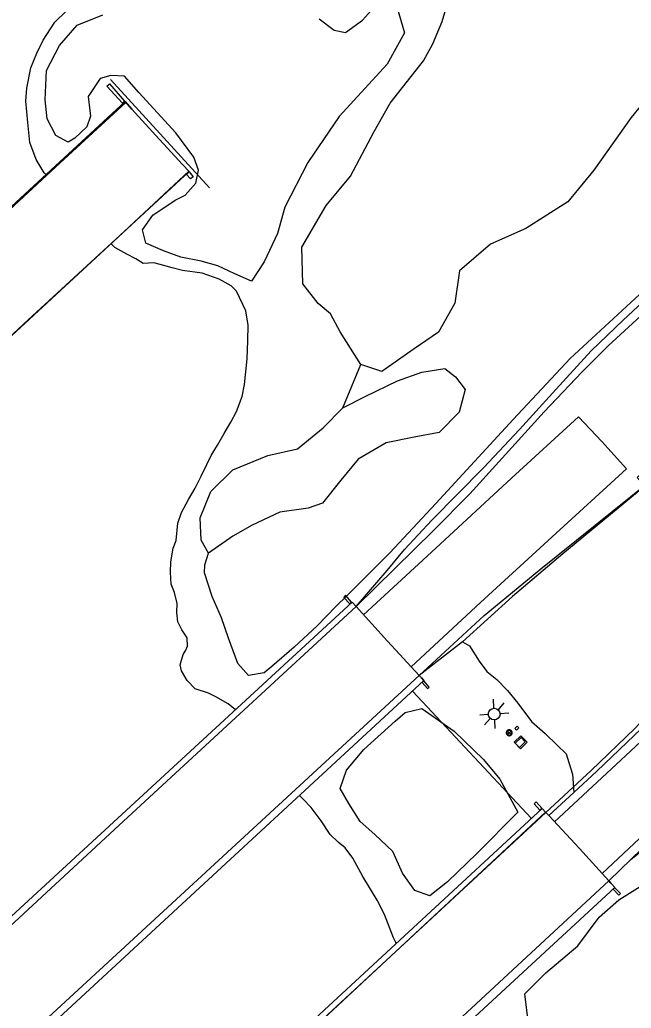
# Model space of a CAD drawing. Extents: x 2161152 to 2175754, y 602179 to 617749.
# Drawn here: x 2171946.3 to 2172155.2, y 613525.3 to 613862.8 of the extents above; entities that cross this region are included whole.
import ezdxf

# ---------------------------------------------------------------- set-up
doc = ezdxf.new("R2010")
doc.units = 0
for name, color, linetype in [('RD_EX_BldgApp_Post', 7, 'Continuous'), ('RD_EX_Bridge', 7, 'Continuous'), ('RD_EX_Conc_Sidewalk', 7, 'Continuous'), ('RD_EX_Conc_Slab', 7, 'Continuous'), ('RD_EX_Fence_ChLk', 7, 'Continuous'), ('RD_EX_GuardRail', 7, 'Continuous'), ('RD_EX_H2O', 7, 'Continuous'), ('RD_EX_Parking_Conc', 7, 'Continuous'), ('RD_EX_Road', 7, 'Continuous'), ('RD_EX_UT', 7, 'Continuous'), ('RD_EX_VEG', 7, 'Continuous'), ('RD_EX_WALL_Retaining', 7, 'Continuous')]:
    doc.layers.add(name, color=color, linetype=linetype)

msp = doc.modelspace()

# ---------------------------------------------------------------- linework, layer by layer
at = {"layer": 'RD_EX_BldgApp_Post'}
for p, q in [((2172114.07, 613618.78), (2172112.94, 613619.91)), ((2172112.94, 613618.78), (2172114.07, 613619.91))]:
    msp.add_line(p, q, dxfattribs=at)
for points in [[(2172114.51, 613619.34), (2172114.5, 613619.5), (2172114.46, 613619.66), (2172114.39, 613619.82), (2172114.28, 613619.98), (2172114.14, 613620.12), (2172113.98, 613620.23), (2172113.8, 613620.3), (2172113.61, 613620.34), (2172113.42, 613620.34), (2172113.25, 613620.31), (2172113.1, 613620.26), (2172112.96, 613620.19), (2172112.84, 613620.09), (2172112.72, 613619.96), (2172112.62, 613619.81), (2172112.55, 613619.63), (2172112.51, 613619.44), (2172112.51, 613619.24), (2172112.55, 613619.05), (2172112.62, 613618.88), (2172112.72, 613618.72), (2172112.84, 613618.6), (2172112.96, 613618.5), (2172113.1, 613618.43), (2172113.25, 613618.37), (2172113.42, 613618.34), (2172113.61, 613618.35), (2172113.8, 613618.38), (2172113.98, 613618.46), (2172114.14, 613618.57), (2172114.28, 613618.71), (2172114.39, 613618.86), (2172114.46, 613619.03), (2172114.5, 613619.19), (2172114.51, 613619.34)], [(2172114.31, 613619.34), (2172114.3, 613619.47), (2172114.27, 613619.6), (2172114.21, 613619.73), (2172114.13, 613619.85), (2172114.02, 613619.96), (2172113.88, 613620.05), (2172113.74, 613620.11), (2172113.59, 613620.14), (2172113.44, 613620.14), (2172113.3, 613620.12), (2172113.18, 613620.07), (2172113.07, 613620.02), (2172112.97, 613619.94), (2172112.88, 613619.84), (2172112.8, 613619.72), (2172112.74, 613619.58), (2172112.71, 613619.42), (2172112.71, 613619.26), (2172112.74, 613619.11), (2172112.8, 613618.97), (2172112.88, 613618.85), (2172112.97, 613618.75), (2172113.07, 613618.67), (2172113.18, 613618.61), (2172113.3, 613618.57), (2172113.44, 613618.54), (2172113.59, 613618.55), (2172113.74, 613618.58), (2172113.88, 613618.64), (2172114.02, 613618.72), (2172114.13, 613618.83), (2172114.21, 613618.96), (2172114.27, 613619.09), (2172114.3, 613619.22), (2172114.31, 613619.34)]]:
    msp.add_lwpolyline(points, dxfattribs=at)
at = {"layer": 'RD_EX_Bridge'}
for points in [[(2171389.53, 613284.24), (2171399.38, 613273.52), (2171407.54, 613264.64), (2171410.03, 613261.69), (2172004.16, 613810.97), (2172001.92, 613813.43), (2171992.82, 613823.37), (2171984.61, 613832.35), (2171982.29, 613834.88), (2171387.83, 613286.09), (2171389.53, 613284.24), (2171387.83, 613286.09), (2171982.29, 613834.88), (2171984.61, 613832.35), (2171992.82, 613823.37), (2172001.92, 613813.43), (2172004.16, 613810.97), (2171410.03, 613261.69), (2171407.54, 613264.64), (2171399.38, 613273.52), (2171389.53, 613284.24)], [(2172059.85, 613663.94), (2171794.99, 613419.86)], [(2171794.99, 613419.86), (2172059.85, 613663.94)], [(2171819.91, 613392.88), (2172084.33, 613637.18), (2172083.51, 613638.08), (2172082.76, 613638.9), (2172071.95, 613650.64), (2172061.23, 613662.42), (2172059.85, 613663.94), (2172061.23, 613662.42), (2172071.95, 613650.64), (2172082.76, 613638.9), (2172083.51, 613638.08), (2172084.33, 613637.18), (2171819.91, 613392.88)], [(2171885.06, 613322.4), (2172149.53, 613566.57), (2172148.52, 613567.67), (2172148.24, 613567.98), (2172147.48, 613568.8), (2172137.51, 613579.78), (2172126.99, 613591.08), (2172125.93, 613592.22), (2172124.74, 613593.52), (2171860.26, 613349.01)], [(2171860.26, 613349.01), (2172124.74, 613593.52), (2172125.93, 613592.22), (2172126.99, 613591.08), (2172137.51, 613579.78), (2172147.48, 613568.8), (2172148.24, 613567.98), (2172148.52, 613567.67), (2172149.53, 613566.57), (2171885.06, 613322.4)]]:
    msp.add_lwpolyline(points, dxfattribs=at)
at = {"layer": 'RD_EX_Conc_Sidewalk'}
for points in [[(2171982.57, 613834.56), (2171960.18, 613813.93), (2171916.13, 613773.26)], [(2171916.13, 613773.26), (2171960.18, 613813.93), (2171982.57, 613834.56)], [(2172004.07, 613811.11), (2171982.01, 613790.58), (2171949.2, 613760.33), (2171915.73, 613729.34)], [(2171915.73, 613729.34), (2171949.2, 613760.33), (2171982.01, 613790.58), (2171995.18, 613802.83), (2172004.07, 613811.11), (2171982.01, 613790.58), (2171949.2, 613760.33), (2171915.73, 613729.34)], [(2171915.73, 613729.34), (2171949.2, 613760.33), (2171982.01, 613790.58), (2172004.07, 613811.11)]]:
    msp.add_lwpolyline(points, dxfattribs=at)
at = {"layer": 'RD_EX_Conc_Slab'}
msp.add_lwpolyline([(2172115.18, 613616.14), (2172117.48, 613618.35), (2172119.63, 613616.11), (2172117.34, 613613.9), (2172115.18, 613616.14)], dxfattribs=at)
at = {"layer": 'RD_EX_Fence_ChLk'}
for p, q in [((2172011.19, 613805.48), (2171977.34, 613842.43)), ((2172121.03, 613590.2), (2172080.53, 613633.45))]:
    msp.add_line(p, q, dxfattribs=at)
at = {"layer": 'RD_EX_GuardRail'}
for points in [[(2172147.48, 613568.8), (2172000.82, 613432.78), (2171883.46, 613324.27), (2172000.82, 613432.78), (2172147.48, 613568.8), (2172155.2, 613576.14), (2172195.7, 613608.45), (2172213.09, 613622.4), (2172232.29, 613638.65), (2172275.32, 613675.64), (2172303.3, 613699.46), (2172337.27, 613727.47), (2172371.63, 613755.39), (2172429.34, 613801.67), (2172473.43, 613837.02), (2172503.28, 613860.99)], [(2172235.21, 613834.18), (2172202.63, 613803.13), (2172175.18, 613777.11), (2172147.28, 613751.45), (2172138.31, 613742.44), (2172125.49, 613728.94), (2172100.08, 613701), (2172087.63, 613688.47), (2172061.23, 613662.42)], [(2171925.39, 613494), (2172082.76, 613638.9), (2172104.94, 613659.39), (2172124.32, 613675.31), (2172173.04, 613714.54), (2172221.92, 613754.16), (2172284.26, 613805.09), (2172313.57, 613829)], [(2172314.09, 613809.41), (2172279.04, 613766.72), (2172247.17, 613728.02), (2172211.45, 613684.96), (2172180.5, 613647.64), (2172167.84, 613633.01), (2172156.39, 613620.78), (2172141.49, 613606.49), (2171993.96, 613469.72)], [(2171899.49, 613512.96), (2171981.77, 613589.13), (2172061.23, 613662.42), (2171981.77, 613589.13), (2171899.49, 613512.96)], [(2172082.76, 613638.9), (2171925.39, 613494)], [(2171979.13, 613455.67), (2172125.94, 613592.22), (2171979.13, 613455.67)]]:
    msp.add_lwpolyline(points, dxfattribs=at)
at = {"layer": 'RD_EX_H2O'}
for points in [[(2171955.29, 613809.95), (2171954.67, 613810.62), (2171951.96, 613815.17), (2171949.83, 613820.9), (2171949.07, 613827.79), (2171948.38, 613835), (2171948.8, 613839.51), (2171950.11, 613846.39), (2171952.21, 613851.44), (2171954.29, 613855.83), (2171958.3, 613862.01), (2171962.22, 613865.8)], [(2172020.02, 613627.24), (2172017.54, 613629.23), (2172013.29, 613631.57), (2172010.8, 613632.85), (2172006.19, 613634.34), (2172003.49, 613637.23), (2172001.61, 613640.5), (2172001.08, 613642.58), (2172002.2, 613646.07), (2172003.05, 613647.51), (2172003.63, 613648.95), (2172003.46, 613651.75), (2172001.69, 613654.48), (2172000.32, 613657.19), (2171999.96, 613660.46), (2172000.07, 613663.52), (2171999.13, 613667.28), (2171998.03, 613670.12), (2171997.84, 613674.19), (2171997.89, 613677.72), (2171998.72, 613682.35), (2171999.81, 613685.04), (2172000.34, 613690.95), (2172001.6, 613694.57), (2172004.02, 613699.01), (2172006.28, 613702.93), (2172008.29, 613706.99), (2172010.22, 613710.98), (2172011.72, 613714.06), (2172013.84, 613717.58), (2172016.11, 613721.5), (2172018.37, 613725.42), (2172020.36, 613729.08), (2172022.27, 613734.21), (2172023.08, 613738.31), (2172023.97, 613747), (2172024.19, 613753.25), (2172024.3, 613758.5), (2172023.54, 613763.45), (2172020.38, 613770.15), (2172018.57, 613771.95), (2172014.39, 613774.22), (2172008.67, 613776.35), (2172001.91, 613777.25), (2171998.42, 613778.1), (2171994.26, 613779.24), (2171992.08, 613779.78), (2171988.48, 613779.64), (2171986.01, 613781.19), (2171982.87, 613782.76), (2171978.75, 613785.1), (2171977.52, 613786.34)], [(2172074.91, 613547.46), (2172073.94, 613549.36), (2172070.88, 613557.33), (2172068.38, 613562.21), (2172063.46, 613570.24), (2172060.08, 613576.48), (2172057.47, 613580.1), (2172055.07, 613581.98), (2172052.37, 613584.61), (2172049.33, 613589.24), (2172045.82, 613593.82), (2172043.06, 613596.78), (2172041.87, 613597.95)]]:
    msp.add_lwpolyline(points, dxfattribs=at)
at = {"layer": 'RD_EX_Parking_Conc'}
for points in [[(2172063.77, 613659.63), (2172087, 613681.06), (2172114.25, 613706.25), (2172137.2, 613727.29), (2172145.11, 613718.82), (2172153.52, 613709.53), (2172128.18, 613686.26), (2172103.73, 613663.81), (2172080.06, 613641.83)], [(2172128.94, 613588.97), (2172154.95, 613613.06), (2172165.51, 613622.98), (2172187.55, 613643.62), (2172202.01, 613657.12), (2172210, 613648.15), (2172217.99, 613639.04), (2172191.37, 613614.38), (2172170.9, 613595.27), (2172145.25, 613571.26)]]:
    msp.add_lwpolyline(points, dxfattribs=at)
at = {"layer": 'RD_EX_Road'}
for points in [[(2172459.32, 613899.94), (2172407.3, 613852.14), (2172370.82, 613818.08), (2172369.6, 613816.94), (2172357.52, 613805.92), (2172330.6, 613780.79), (2172306.2, 613757.76), (2172291.26, 613744.32), (2172272.21, 613726.65), (2172251.66, 613707.98), (2172226.64, 613684.5), (2172212.09, 613670.91), (2172197.27, 613657.33), (2172166.71, 613628.42), (2172166.43, 613628.16), (2172143.45, 613606.19), (2172135.53, 613598.92), (2172126.99, 613591.08)], [(2172061.23, 613662.42), (2172071.77, 613674.82), (2172077.71, 613681.9), (2172087.11, 613691.96), (2172104.73, 613709.81), (2172117.02, 613722.95), (2172128.23, 613735.33), (2172141.49, 613749.76), (2172152.37, 613760.3), (2172172.79, 613779.24), (2172183.44, 613788.67), (2172202.72, 613807.05), (2172215.53, 613820.04), (2172225.58, 613831.46), (2172234.36, 613840.69), (2172240.19, 613835.26), (2172258.17, 613852.43), (2172281.61, 613874.57)], [(2172147.48, 613568.8), (2172166.26, 613587.04), (2172182.98, 613601.88), (2172203.77, 613619.76), (2172220.81, 613634.39), (2172231.03, 613643.04), (2172250.22, 613660.44), (2172273.04, 613679.7), (2172287.39, 613691.31), (2172310.66, 613710.09), (2172339.37, 613733.31), (2172369.43, 613757.54), (2172391.14, 613775.51), (2172402.71, 613785.16), (2172413.81, 613794.63), (2172427.67, 613805.4), (2172444.58, 613818.37), (2172464.04, 613834.1), (2172480.01, 613846.85), (2172505.08, 613866.42)], [(2172326.34, 613864), (2172301.53, 613841.1), (2172289.58, 613829.81), (2172267.44, 613809.02), (2172238.9, 613782.49), (2172209.93, 613755.45), (2172184.66, 613732.11), (2172157.19, 613706.47), (2172159.87, 613703.6), (2172131.82, 613680.48), (2172114.59, 613665.92), (2172097.58, 613650.43), (2172082.76, 613638.9)], [(2172097.58, 613650.43), (2172099.92, 613649.03), (2172103.24, 613643.82), (2172105.83, 613640.23), (2172109.25, 613637.53), (2172112.89, 613633.76), (2172116.44, 613629.41), (2172121.06, 613623.23), (2172125.82, 613619.09), (2172129.92, 613615.11), (2172132.93, 613612.16), (2172133.88, 613609.22), (2172135.14, 613605.27), (2172135.53, 613598.92)]]:
    msp.add_lwpolyline(points, dxfattribs=at)
at = {"layer": 'RD_EX_UT'}
for p, q in [((2172108.27, 613627.73), (2172108.08, 613630.78)), ((2172111.7, 613629.54), (2172109.67, 613627.24)), ((2172103.41, 613625.47), (2172106.36, 613625.66)), ((2172110.35, 613625.91), (2172113.39, 613626.11)), ((2172107.03, 613624.24), (2172105.09, 613622.04)), ((2172108.72, 613620.8), (2172108.53, 613623.73))]:
    msp.add_line(p, q, dxfattribs=at)
for points in [[(2172115.45, 613620.84), (2172116.2, 613621.6), (2172116.74, 613621.02), (2172115.99, 613620.26), (2172115.45, 613620.84)], [(2172115.57, 613615.84), (2172117.59, 613617.78), (2172118.99, 613616.22), (2172116.97, 613614.27), (2172115.57, 613615.84)]]:
    msp.add_lwpolyline(points, dxfattribs=at)
msp.add_circle((2172108.36, 613625.73), 2, dxfattribs=at)
at = {"layer": 'RD_EX_VEG'}
msp.add_line((2172056.72, 613730.28), (2172062.86, 613745.13), dxfattribs=at)
for points in [[(2172170.59, 613848.51), (2172155.1, 613829.44), (2172142.42, 613811.45), (2172133.56, 613800.62), (2172119.19, 613791.56), (2172107.07, 613786.15), (2172096.54, 613777.08), (2172094.96, 613766.1), (2172089.31, 613756.19), (2172081, 613750.49), (2172069.96, 613742.76), (2172062.86, 613745.13), (2172055.8, 613756.28), (2172052.42, 613762.38), (2172048.28, 613765.98), (2172043.06, 613772.68), (2172042.69, 613785.19), (2172051.02, 613799.4), (2172059.34, 613809.47), (2172067.42, 613824.72), (2172072.8, 613834.35), (2172084.17, 613848.82), (2172087.42, 613854.67), (2172090.59, 613862.25), (2172093.58, 613872.21)], [(2172077.75, 613858.33), (2172071.82, 613847.67), (2172055.42, 613829.8), (2172044.67, 613814.11), (2172036.84, 613798.85), (2172034.41, 613789.9), (2172029.82, 613780.21), (2172025.47, 613773.58), (2172019.83, 613776.03), (2172013.93, 613778.76), (2172008.27, 613780.42), (2172001.39, 613781.72), (2171995.48, 613783.92), (2171989.45, 613786.52), (2171988.28, 613791.09), (2171991.77, 613796.15), (2171999.37, 613801.19), (2172002.87, 613802.92), (2172006.45, 613807.03), (2172007.4, 613811.5), (2172005.83, 613815.92), (2171999.64, 613824.19), (2171987.03, 613837.98), (2171982.06, 613843.57), (2171977.44, 613843.86), (2171973.84, 613842.79), (2171969.65, 613836.58), (2171970.48, 613829.93), (2171969.3, 613826.26), (2171965.18, 613822.42), (2171962.87, 613821.04), (2171958.7, 613823.31), (2171955.7, 613829), (2171954.99, 613835.54), (2171955.47, 613845.5), (2171959.88, 613854), (2171965.97, 613860.97), (2171974.74, 613864.52)], [(2172048.57, 613863.19), (2172053.72, 613859.31), (2172057.53, 613858.52), (2172063.36, 613862.68), (2172067.48, 613867.3)], [(2172075.27, 613866.9), (2172077.75, 613858.33)], [(2172167.37, 613799.45), (2172170.34, 613793.52), (2172172.97, 613789.32), (2172171.3, 613782.9), (2172160.99, 613771.74), (2172134.35, 613747.12), (2172114.85, 613726.36), (2172088.47, 613697.63), (2172072.68, 613680.85), (2172065.55, 613673.68), (2172058.15, 613666.27), (2172054.32, 613662.43), (2172047.86, 613655.89), (2172040.05, 613648.59), (2172032.38, 613641.95), (2172029.78, 613639.78), (2172024.43, 613638.89), (2172020.84, 613643.01), (2172017.68, 613651.63), (2172015.26, 613658.64), (2172012.05, 613665.93), (2172009.4, 613674), (2172009.49, 613676.66), (2172010.83, 613680.74)], [(2172010.83, 613680.74), (2172008.33, 613685.09), (2172007.92, 613692.7), (2172011.56, 613701.76), (2172019.13, 613709.09), (2172031.02, 613714), (2172041.21, 613716.31), (2172049.96, 613723.46), (2172056.72, 613730.28), (2172064.57, 613734.26), (2172075.38, 613739.48), (2172083.6, 613742.52), (2172091.48, 613743.71), (2172095.1, 613740.93), (2172098.4, 613736.57), (2172096.41, 613728.82), (2172089.54, 613721.9), (2172081.01, 613720.34), (2172071.52, 613718.41), (2172061.91, 613712.77), (2172055.95, 613705.67), (2172049.71, 613697.79), (2172044.87, 613696.09), (2172035.13, 613694.7), (2172025.67, 613690.24), (2172019.15, 613686.47), (2172010.83, 613680.74)], [(2172120.06, 613520.01), (2172118.81, 613530.16), (2172125.98, 613537.37), (2172136.93, 613546.56), (2172144.17, 613556.4), (2172150.99, 613562.26), (2172166.47, 613572.01), (2172186.37, 613589.06), (2172200.24, 613599.97), (2172226.57, 613618.91), (2172245.27, 613631.25), (2172256.94, 613639.07), (2172271.11, 613650.25), (2172289.64, 613664.99), (2172309.83, 613681.79)], [(2172116.46, 613592.22), (2172102.45, 613578.11), (2172092.41, 613568.48), (2172086.39, 613563.63), (2172081.27, 613565.54), (2172077.08, 613571.41), (2172073.74, 613578.84), (2172067.55, 613584.64), (2172062.64, 613589.07), (2172058.73, 613595.19), (2172055.71, 613600.35), (2172057.92, 613606.53), (2172063.88, 613613.64), (2172074.57, 613623.36), (2172077.99, 613626.3), (2172083.6, 613627.69), (2172094.72, 613619.9), (2172104.72, 613610.28), (2172110.32, 613603.46), (2172116.46, 613592.22)]]:
    msp.add_lwpolyline(points, dxfattribs=at)
at = {"layer": 'RD_EX_WALL_Retaining'}
for points in [[(2171981.41, 613834.31), (2171976.06, 613840.12), (2171976.95, 613840.95), (2171982.13, 613835.05), (2171981.41, 613834.31)], [(2172004.14, 613810.86), (2172005.54, 613809.23), (2172004.62, 613808.5), (2172003.32, 613809.96), (2172004.14, 613810.86)], [(2172059.69, 613663.92), (2172057.59, 613666.3), (2172056.97, 613665.6), (2172059.05, 613663.38), (2172059.69, 613663.92)], [(2172083.75, 613636.5), (2172085.63, 613634.42), (2172086.21, 613634.96), (2172084.33, 613637.04), (2172083.75, 613636.5)], [(2172123.96, 613592.96), (2172121.98, 613595.04), (2172122.68, 613595.73), (2172124.61, 613593.59), (2172123.96, 613592.96)], [(2172148.99, 613565.9), (2172150.89, 613563.9), (2172151.45, 613564.43), (2172149.59, 613566.43), (2172148.99, 613565.9)]]:
    msp.add_lwpolyline(points, dxfattribs=at)

doc.saveas('drawing.dxf')
